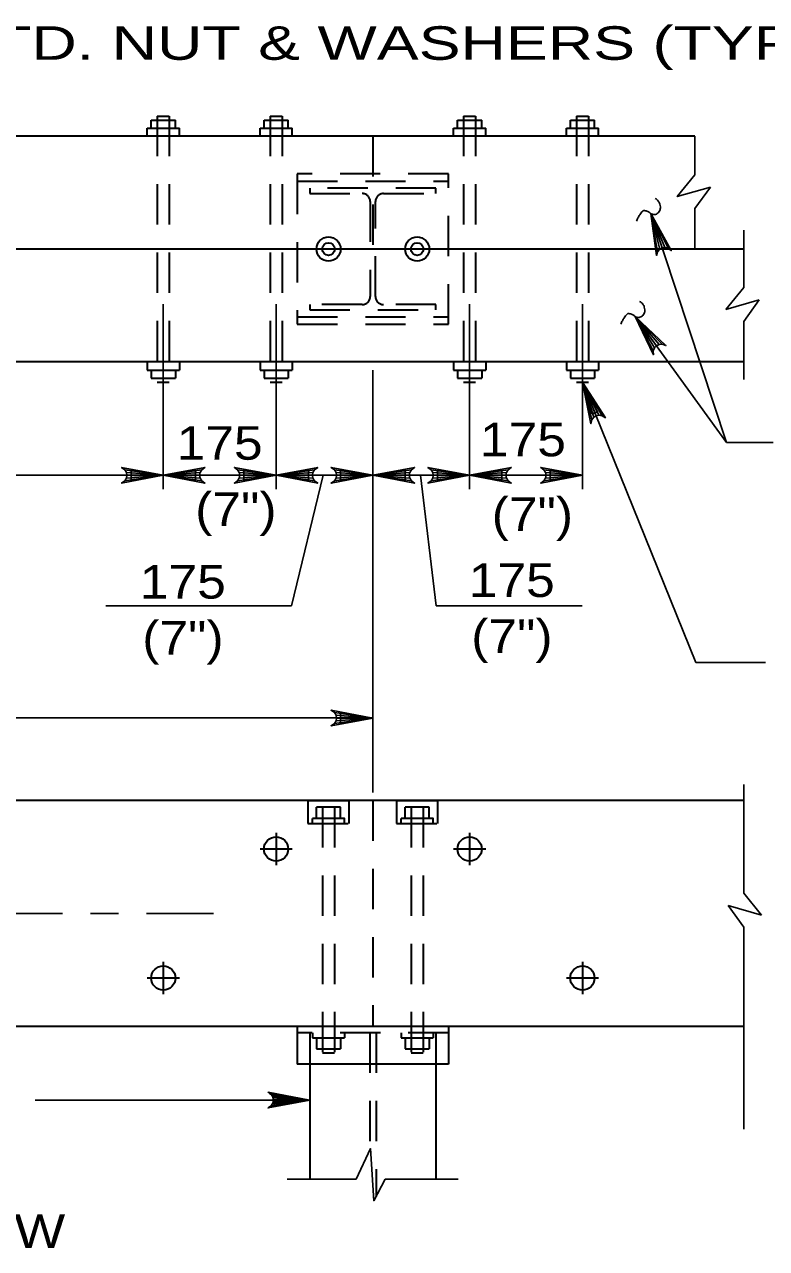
# Model space of a CAD drawing. Extents: x -6.4 to 73.1, y -66 to 0.
# Drawn here: x 62.224 to 64.878, y -28.436 to -24.059 of the extents above; entities that cross this region are included whole.
import ezdxf
from ezdxf.enums import TextEntityAlignment as Align

# ---------------------------------------------------------------- set-up
doc = ezdxf.new("R2010")
doc.units = 0
doc.header["$LTSCALE"] = 0.048
doc.linetypes.add('DOT_DASHED', pattern=[7.7, 5, -1.2, 0.3, -1.2])
doc.linetypes.add('MEDIUM_DASHED', pattern=[4.5, 3, -1.5])
for name, color, linetype, lineweight in [('3', 7, 'Continuous', 35), ('4', 7, 'Continuous', 25), ('5', 7, 'Continuous', 25)]:
    doc.layers.add(name, color=color, linetype=linetype, lineweight=lineweight)

msp = doc.modelspace()

# ---------------------------------------------------------------- hatches: boundary and pattern name
at = {"layer": '4'}
for points in [[(64.21942, -25.33792), (64.25458, -25.45108), (64.27283, -25.44375)], [(62.60467, -25.652), (62.60467, -25.69042), (62.72, -25.67117)], [(62.83533, -25.652), (62.83533, -25.69042), (62.72, -25.67117)], [(63.00833, -25.652), (63.00833, -25.69042), (63.12367, -25.67117)], [(63.239, -25.652), (63.239, -25.69042), (63.12367, -25.67117)], [(63.35433, -25.652), (63.35433, -25.69042), (63.46967, -25.67117)], [(63.585, -25.652), (63.585, -25.69042), (63.46967, -25.67117)], [(63.70042, -25.652), (63.70042, -25.69042), (63.81575, -25.67117)], [(63.93108, -25.652), (63.93108, -25.69042), (63.81575, -25.67117)], [(64.10408, -25.652), (64.10408, -25.69042), (64.21942, -25.67117)], [(63.35433, -26.51992), (63.35433, -26.55842), (63.46967, -26.53917)]]:
    msp.add_hatch(color=256, dxfattribs=at).paths.add_polyline_path(points)

# ---------------------------------------------------------------- linework, layer by layer
at = {"layer": '3'}
for p, q in [((62.67675, -24.40075), (62.76325, -24.40075)), ((62.67675, -24.42958), (62.67675, -24.40075)), ((62.69833, -24.38633), (62.74158, -24.38633)), ((62.76325, -24.42958), (62.76325, -24.40075)), ((63.08042, -24.40075), (63.16692, -24.40075)), ((63.08042, -24.42958), (63.08042, -24.40075)), ((63.10208, -24.38633), (63.14533, -24.38633)), ((63.16692, -24.42958), (63.16692, -24.40075)), ((63.7725, -24.40075), (63.859, -24.40075)), ((63.7725, -24.42958), (63.7725, -24.40075)), ((63.79408, -24.38633), (63.83733, -24.38633)), ((63.859, -24.42958), (63.859, -24.40075)), ((64.17617, -24.40075), (64.26267, -24.40075)), ((64.17617, -24.42958), (64.17617, -24.40075)), ((64.19775, -24.38633), (64.241, -24.38633)), ((64.26267, -24.42958), (64.26267, -24.40075)), ((64.62167, -24.4585), (58.49208, -24.4585)), ((62.66233, -24.42958), (62.77767, -24.42958)), ((62.66233, -24.4585), (62.66233, -24.42958)), ((62.77767, -24.4585), (62.77767, -24.42958)), ((63.066, -24.42958), (63.18133, -24.42958)), ((63.066, -24.4585), (63.066, -24.42958)), ((63.18133, -24.4585), (63.18133, -24.42958)), ((63.75808, -24.42958), (63.87342, -24.42958)), ((63.75808, -24.4585), (63.75808, -24.42958)), ((63.87342, -24.4585), (63.87342, -24.42958)), ((64.16175, -24.42958), (64.27708, -24.42958)), ((64.16175, -24.4585), (64.16175, -24.42958)), ((64.27708, -24.4585), (64.27708, -24.42958)), ((64.79608, -24.86217), (58.31758, -24.86217)), ((64.79608, -25.26583), (58.31758, -25.26583)), ((62.66233, -25.26583), (62.66233, -25.29467)), ((62.66233, -25.29467), (62.77767, -25.29467)), ((62.67675, -25.29467), (62.67675, -25.3235)), ((62.76325, -25.29467), (62.76325, -25.3235)), ((62.77767, -25.26583), (62.77767, -25.29467)), ((63.066, -25.26583), (63.066, -25.29467)), ((63.066, -25.29467), (63.18133, -25.29467)), ((63.08042, -25.29467), (63.08042, -25.3235)), ((63.16692, -25.29467), (63.16692, -25.3235)), ((63.18133, -25.26583), (63.18133, -25.29467)), ((63.75808, -25.26583), (63.75808, -25.29467)), ((63.75808, -25.29467), (63.87342, -25.29467)), ((63.7725, -25.29467), (63.7725, -25.3235)), ((63.859, -25.29467), (63.859, -25.3235)), ((63.87342, -25.26583), (63.87342, -25.29467)), ((64.16175, -25.26583), (64.16175, -25.29467)), ((64.16175, -25.29467), (64.27708, -25.29467)), ((64.17617, -25.29467), (64.17617, -25.3235)), ((64.26267, -25.29467), (64.26267, -25.3235)), ((64.27708, -25.26583), (64.27708, -25.29467)), ((62.67675, -25.3235), (62.76325, -25.3235)), ((62.69833, -25.33792), (62.74158, -25.33792)), ((63.08042, -25.3235), (63.16692, -25.3235)), ((63.10208, -25.33792), (63.14533, -25.33792)), ((63.7725, -25.3235), (63.859, -25.3235)), ((63.79408, -25.33792), (63.83733, -25.33792)), ((64.17617, -25.3235), (64.26267, -25.3235)), ((64.19775, -25.33792), (64.241, -25.33792)), ((64.79608, -26.83475), (58.31758, -26.83475)), ((63.26783, -26.89808), (63.26783, -26.8585)), ((63.35433, -26.8585), (63.26783, -26.8585)), ((63.35433, -26.89808), (63.35433, -26.8585)), ((63.585, -26.89808), (63.585, -26.8585)), ((63.6715, -26.8585), (63.585, -26.8585)), ((63.6715, -26.89808), (63.6715, -26.8585)), ((63.25342, -26.91625), (63.25342, -26.89808)), ((63.57058, -26.91625), (63.57058, -26.89808)), ((63.12367, -26.95008), (63.12367, -27.06542)), ((63.81575, -26.95008), (63.81575, -27.06542)), ((63.18133, -27.00775), (63.066, -27.00775)), ((63.87342, -27.00775), (63.75808, -27.00775)), ((62.72, -27.4115), (62.72, -27.52683)), ((64.21942, -27.4115), (64.21942, -27.52683)), ((62.77767, -27.46917), (62.66233, -27.46917)), ((64.27708, -27.46917), (64.16175, -27.46917)), ((64.79608, -27.64217), (58.31758, -27.64217)), ((63.19883, -27.64217), (63.19883, -27.77717)), ((63.25342, -27.66467), (63.25342, -27.68275)), ((63.36875, -27.66467), (63.36875, -27.68275)), ((63.57058, -27.66467), (63.57058, -27.68275)), ((63.68592, -27.66467), (63.68592, -27.68275)), ((63.7405, -27.64217), (63.7405, -27.77717)), ((63.25342, -27.68275), (63.36875, -27.68275)), ((63.26783, -27.68275), (63.26783, -27.72233)), ((63.35433, -27.68275), (63.35433, -27.72233)), ((63.57058, -27.68275), (63.68592, -27.68275)), ((63.585, -27.68275), (63.585, -27.72233)), ((63.6715, -27.68275), (63.6715, -27.72233)), ((63.26783, -27.72233), (63.35433, -27.72233)), ((63.28942, -27.73675), (63.33267, -27.73675)), ((63.585, -27.72233), (63.6715, -27.72233)), ((63.60658, -27.73675), (63.64983, -27.73675)), ((63.7405, -27.77717), (63.19883, -27.77717)), ((63.24383, -27.77717), (63.24383, -28.18858)), ((63.6955, -27.77717), (63.6955, -28.18858))]:
    msp.add_line(p, q, dxfattribs=at)
at = {"layer": '3', "linetype": 'MEDIUM_DASHED'}
for p, q in [((62.69833, -24.38633), (62.69833, -25.33792)), ((62.74158, -24.38633), (62.74158, -25.33792)), ((63.10208, -24.38633), (63.10208, -25.33792)), ((63.14533, -24.38633), (63.14533, -25.33792)), ((63.79408, -24.38633), (63.79408, -25.33792)), ((63.83733, -24.38633), (63.83733, -25.33792)), ((64.19775, -24.38633), (64.19775, -25.33792)), ((64.241, -24.38633), (64.241, -25.33792)), ((63.46967, -24.4585), (63.46967, -24.86217)), ((63.199, -24.61933), (63.74033, -24.61933)), ((63.46033, -24.69233), (63.46033, -25.032)), ((63.479, -25.032), (63.479, -24.69233)), ((63.199, -25.105), (63.74033, -25.105)), ((63.28942, -26.8585), (63.28942, -27.73675)), ((63.33267, -26.8585), (63.33267, -27.73675)), ((63.46967, -26.83475), (63.46967, -27.64217)), ((63.60658, -26.8585), (63.60658, -27.73675)), ((63.64983, -26.8585), (63.64983, -27.73675)), ((63.7405, -27.66467), (63.19883, -27.66467)), ((63.24383, -27.66467), (63.24383, -27.77717)), ((63.45842, -27.66467), (63.45842, -28.08625)), ((63.48092, -27.66467), (63.48092, -28.25058)), ((63.6955, -27.66467), (63.6955, -27.77717))]:
    msp.add_line(p, q, dxfattribs=at)
at = {"layer": '3', "lineweight": 25}
for p, q in [((64.62167, -24.59625), (64.62167, -24.4585)), ((64.67758, -24.64042), (64.62167, -24.717)), ((64.62167, -24.86217), (64.62167, -24.717)), ((64.79608, -24.99992), (64.79608, -24.79483)), ((64.79608, -24.99992), (64.73275, -25.07792)), ((64.73275, -25.07792), (64.852, -25.04408)), ((64.852, -25.04408), (64.79608, -25.12067)), ((64.79608, -25.32908), (64.79608, -25.12067)), ((64.79608, -26.77708), (64.79608, -27.166)), ((64.79608, -27.166), (64.8595, -27.244)), ((64.74025, -27.21017), (64.79608, -27.28675)), ((64.8595, -27.244), (64.74025, -27.21017)), ((64.79608, -27.28675), (64.79608, -28.00908)), ((63.16342, -28.18858), (63.41017, -28.18858))]:
    msp.add_line(p, q, dxfattribs=at)
at = {"layer": '3', "linetype": 'MEDIUM_DASHED'}
for points in [[(63.199, -25.13117), (63.74033, -25.13117), (63.74033, -24.59317), (63.199, -24.59317)], [(63.23733, -26.91625), (63.38492, -26.91625), (63.38492, -26.83483), (63.23733, -26.83483)], [(63.5545, -26.91625), (63.70208, -26.91625), (63.70208, -26.83483), (63.5545, -26.83483)]]:
    msp.add_lwpolyline(points, close=True, dxfattribs=at)
at = {"layer": '3', "lineweight": 25}
for points in [[(64.62167, -24.59625), (64.55833, -24.67417), (64.67758, -24.64042)], [(63.41017, -28.18858), (63.46175, -28.07917), (63.47308, -28.26542), (63.51375, -28.18858), (63.775, -28.18858)]]:
    msp.add_lwpolyline(points, dxfattribs=at)
at = {"layer": '3', "linetype": 'MEDIUM_DASHED'}
for points in [[(63.6955, -24.64475), (63.24383, -24.64475), (63.24383, -24.66358), (63.43158, -24.66358)], [(63.50775, -24.66358), (63.6955, -24.66358), (63.6955, -24.64475)], [(63.43158, -25.06075), (63.24383, -25.06075), (63.24383, -25.07958), (63.6955, -25.07958), (63.6955, -25.06075), (63.50775, -25.06075)]]:
    msp.add_lwpolyline(points, dxfattribs=at)
at = {"layer": '3'}
for points in [[(63.36875, -26.91625), (63.36875, -26.89808), (63.25342, -26.89808)], [(63.68592, -26.91625), (63.68592, -26.89808), (63.57058, -26.89808)]]:
    msp.add_lwpolyline(points, dxfattribs=at)
for centre, radius in [((63.31108, -24.86217), 0.04325), ((63.62825, -24.86217), 0.04325), ((63.31108, -24.86217), 0.02242), ((63.62825, -24.86217), 0.02242), ((63.12369, -27.00774), 0.04325), ((63.81574, -27.00774), 0.04325), ((62.71999, -27.46911), 0.04325), ((64.21943, -27.46911), 0.04325)]:
    msp.add_circle(centre, radius, dxfattribs=at)
at = {"layer": '3', "linetype": 'MEDIUM_DASHED'}
for centre, start, end in [((63.43156, -24.69236), 0, 90), ((63.50778, -24.69236), 90, 180), ((63.43156, -25.03197), 270, 0), ((63.50778, -25.03197), 180, 270)]:
    msp.add_arc(centre, 0.02881, start, end, dxfattribs=at)
at = {"layer": '4'}
for p, q in [((64.46375, -24.7345), (64.73475, -25.55442)), ((62.72, -25.05917), (62.72, -25.72075)), ((63.12367, -25.05917), (63.12367, -25.72075)), ((63.81575, -25.05917), (63.81575, -25.72075)), ((64.21942, -25.05917), (64.21942, -25.72075)), ((64.40817, -25.10275), (64.73475, -25.55442)), ((63.46967, -25.29467), (63.46967, -26.80592)), ((64.21942, -25.33792), (64.62508, -26.34067)), ((64.73475, -25.55442), (64.9015, -25.55442)), ((61.55683, -25.67117), (64.21942, -25.67117)), ((63.17908, -26.13783), (63.292, -25.67108)), ((63.69617, -26.13783), (63.63967, -25.67108)), ((62.51508, -26.13783), (63.17908, -26.13783)), ((63.69617, -26.13783), (64.21833, -26.13783)), ((64.62508, -26.34067), (64.87433, -26.34067)), ((63.46975, -26.53908), (59.23808, -26.53908)), ((63.24383, -27.90558), (62.26175, -27.9055))]:
    msp.add_line(p, q, dxfattribs=at)
at = {"layer": '4', "linetype": 'DOT_DASHED'}
msp.add_line((62.90008, -27.2385), (59.867, -27.2385), dxfattribs=at)
at = {"layer": '4'}
for points in [[(64.46375, -24.7345), (64.53708, -24.86733), (64.52592, -24.85892), (64.51458, -24.85642), (64.50458, -24.85792), (64.49558, -24.86267), (64.48792, -24.8715), (64.484, -24.88483), (64.46375, -24.7345), (64.48792, -24.8715), (64.49558, -24.86267), (64.46375, -24.7345), (64.50458, -24.85792), (64.51458, -24.85642), (64.46375, -24.7345), (64.52592, -24.85892)], [(64.40817, -25.10275), (64.51817, -25.20725), (64.505, -25.20258), (64.49342, -25.20367), (64.48433, -25.20808), (64.47725, -25.21533), (64.47258, -25.226), (64.47292, -25.24), (64.40817, -25.10275), (64.47258, -25.226), (64.47725, -25.21533), (64.40817, -25.10275), (64.48433, -25.20808), (64.49342, -25.20367), (64.40817, -25.10275), (64.505, -25.20258)], [(64.21942, -25.33792), (64.30125, -25.46567), (64.28958, -25.458), (64.27808, -25.45625), (64.26817, -25.45842), (64.25958, -25.46375), (64.2525, -25.473), (64.24942, -25.48667), (64.21942, -25.33792), (64.2525, -25.473), (64.25958, -25.46375), (64.21942, -25.33792), (64.26817, -25.45842), (64.27808, -25.45625), (64.21942, -25.33792), (64.28958, -25.458)], [(62.72, -25.67117), (62.57083, -25.69917), (62.58233, -25.69117), (62.58825, -25.68117), (62.59, -25.67117), (62.58825, -25.66117), (62.58233, -25.65117), (62.57083, -25.64317), (62.72, -25.67117), (62.58233, -25.65117), (62.58825, -25.66117), (62.72, -25.67117), (62.59, -25.67117), (62.58825, -25.68117), (62.72, -25.67117), (62.58233, -25.69117)], [(62.72, -25.67117), (62.86917, -25.69917), (62.85767, -25.69117), (62.85175, -25.68117), (62.85, -25.67117), (62.85175, -25.66117), (62.85767, -25.65117), (62.86917, -25.64317), (62.72, -25.67117), (62.85767, -25.65117), (62.85175, -25.66117), (62.72, -25.67117), (62.85, -25.67117), (62.85175, -25.68117), (62.72, -25.67117), (62.85767, -25.69117)], [(63.12367, -25.67117), (62.9745, -25.69917), (62.986, -25.69117), (62.99192, -25.68117), (62.99367, -25.67117), (62.99192, -25.66117), (62.986, -25.65117), (62.9745, -25.64317), (63.12367, -25.67117), (62.986, -25.65117), (62.99192, -25.66117), (63.12367, -25.67117), (62.99367, -25.67117), (62.99192, -25.68117), (63.12367, -25.67117), (62.986, -25.69117)], [(63.12367, -25.67117), (63.27283, -25.69917), (63.26133, -25.69117), (63.25542, -25.68117), (63.25367, -25.67117), (63.25542, -25.66117), (63.26133, -25.65117), (63.27283, -25.64317), (63.12367, -25.67117), (63.26133, -25.65117), (63.25542, -25.66117), (63.12367, -25.67117), (63.25367, -25.67117), (63.25542, -25.68117), (63.12367, -25.67117), (63.26133, -25.69117)], [(63.46967, -25.67117), (63.3205, -25.69917), (63.332, -25.69117), (63.33792, -25.68117), (63.33967, -25.67117), (63.33792, -25.66117), (63.332, -25.65117), (63.3205, -25.64317), (63.46967, -25.67117), (63.332, -25.65117), (63.33792, -25.66117), (63.46967, -25.67117), (63.33967, -25.67117), (63.33792, -25.68117), (63.46967, -25.67117), (63.332, -25.69117)], [(63.46967, -25.67117), (63.61883, -25.69917), (63.60733, -25.69117), (63.60142, -25.68117), (63.59967, -25.67117), (63.60142, -25.66117), (63.60733, -25.65117), (63.61883, -25.64317), (63.46967, -25.67117), (63.60733, -25.65117), (63.60142, -25.66117), (63.46967, -25.67117), (63.59967, -25.67117), (63.60142, -25.68117), (63.46967, -25.67117), (63.60733, -25.69117)], [(63.81575, -25.67117), (63.66658, -25.69917), (63.67808, -25.69117), (63.684, -25.68117), (63.68575, -25.67117), (63.684, -25.66117), (63.67808, -25.65117), (63.66658, -25.64317), (63.81575, -25.67117), (63.67808, -25.65117), (63.684, -25.66117), (63.81575, -25.67117), (63.68575, -25.67117), (63.684, -25.68117), (63.81575, -25.67117), (63.67808, -25.69117)], [(63.81575, -25.67117), (63.96492, -25.69917), (63.95342, -25.69117), (63.9475, -25.68117), (63.94575, -25.67117), (63.9475, -25.66117), (63.95342, -25.65117), (63.96492, -25.64317), (63.81575, -25.67117), (63.95342, -25.65117), (63.9475, -25.66117), (63.81575, -25.67117), (63.94575, -25.67117), (63.9475, -25.68117), (63.81575, -25.67117), (63.95342, -25.69117)], [(64.21942, -25.67117), (64.07025, -25.69917), (64.08175, -25.69117), (64.08767, -25.68117), (64.08942, -25.67117), (64.08767, -25.66117), (64.08175, -25.65117), (64.07025, -25.64317), (64.21942, -25.67117), (64.08175, -25.65117), (64.08767, -25.66117), (64.21942, -25.67117), (64.08942, -25.67117), (64.08767, -25.68117), (64.21942, -25.67117), (64.08175, -25.69117)], [(63.46967, -26.53917), (63.3205, -26.56717), (63.332, -26.55917), (63.33792, -26.54917), (63.33967, -26.53917), (63.33792, -26.52917), (63.332, -26.51917), (63.3205, -26.51117), (63.46967, -26.53917), (63.332, -26.51917), (63.33792, -26.52917), (63.46967, -26.53917), (63.33967, -26.53917), (63.33792, -26.54917), (63.46967, -26.53917), (63.332, -26.55917)], [(63.24383, -27.90558), (63.09467, -27.87758), (63.10042, -27.88158), (63.10617, -27.88558), (63.10917, -27.89058), (63.11208, -27.89558), (63.11292, -27.90058), (63.11383, -27.90558), (63.11292, -27.91058), (63.11208, -27.91558), (63.10917, -27.92058), (63.10617, -27.92558), (63.10042, -27.92958), (63.09467, -27.9335), (63.24383, -27.90558), (63.10042, -27.92958), (63.10617, -27.92558), (63.24383, -27.90558), (63.10917, -27.92058), (63.11208, -27.91558), (63.24383, -27.90558), (63.11292, -27.91058), (63.11383, -27.90558), (63.24383, -27.90558), (63.11292, -27.90058), (63.11208, -27.89558), (63.24383, -27.90558), (63.10917, -27.89058), (63.10617, -27.88558), (63.24383, -27.90558), (63.10042, -27.88158)]]:
    msp.add_lwpolyline(points, dxfattribs=at)
for points in [[(64.21942, -25.33792), (64.25458, -25.45108), (64.27283, -25.44375)], [(62.60467, -25.652), (62.60467, -25.69042), (62.72, -25.67117)], [(62.83533, -25.652), (62.83533, -25.69042), (62.72, -25.67117)], [(63.00833, -25.652), (63.00833, -25.69042), (63.12367, -25.67117)], [(63.239, -25.652), (63.239, -25.69042), (63.12367, -25.67117)], [(63.35433, -25.652), (63.35433, -25.69042), (63.46967, -25.67117)], [(63.585, -25.652), (63.585, -25.69042), (63.46967, -25.67117)], [(63.70042, -25.652), (63.70042, -25.69042), (63.81575, -25.67117)], [(63.93108, -25.652), (63.93108, -25.69042), (63.81575, -25.67117)], [(64.10408, -25.652), (64.10408, -25.69042), (64.21942, -25.67117)], [(63.35433, -26.51992), (63.35433, -26.55842), (63.46967, -26.53917)]]:
    msp.add_lwpolyline(points, close=True, dxfattribs=at)
for centre, radius, start, end in [((64.45964, -24.71632), 0.04045, 39.8006, 60.65202), ((64.55516, -24.83305), 0.1608, 138.37148, 144.4201), ((64.43947, -24.73023), 0.00602, 106.72409, 138.37148), ((64.43982, -24.73138), 0.00722, 77.46905, 106.72408), ((64.4247, -24.79941), 0.0769, 68.59546, 77.46905), ((64.44212, -24.75495), 0.02915, 48.06467, 68.59546), ((64.47402, -24.71625), 0.0227, 287.10557, 318.99925), ((64.46993, -24.70775), 0.02706, 14.23512, 39.8006), ((64.46651, -24.70972), 0.03266, 318.99925, 333.43899), ((64.47528, -24.7141), 0.02285, 333.43899, 350.72014), ((64.42614, -24.71886), 0.07225, 5.70959, 14.23512), ((64.47468, -24.71401), 0.02346, 350.72014, 5.70959), ((64.49892, -24.79095), 0.09068, 153.43899, 161.96079), ((64.49024, -24.78661), 0.08098, 144.4201, 153.43899), ((64.47648, -24.71671), 0.02225, 228.06467, 251.60538), ((64.47527, -24.72033), 0.01844, 251.60538, 287.10557), ((64.40406, -25.08458), 0.04045, 39.8006, 60.65202), ((64.41435, -25.07601), 0.02706, 14.23512, 39.8006), ((64.37055, -25.08712), 0.07225, 5.70959, 14.23512), ((64.41909, -25.08226), 0.02346, 350.72014, 5.70959), ((64.44334, -25.1592), 0.09068, 153.43899, 161.96079), ((64.43466, -25.15487), 0.08098, 144.4201, 153.43899), ((64.49958, -25.20131), 0.1608, 138.37148, 144.4201), ((64.38389, -25.09849), 0.00602, 106.72409, 138.37148), ((64.38423, -25.09964), 0.00722, 77.46905, 106.72408), ((64.36911, -25.16766), 0.0769, 68.59546, 77.46905), ((64.38654, -25.12321), 0.02915, 48.06467, 68.59546), ((64.42089, -25.08497), 0.02225, 228.06467, 251.60538), ((64.41969, -25.08858), 0.01844, 251.60538, 287.10557), ((64.41843, -25.08451), 0.0227, 287.10557, 318.99925), ((64.41092, -25.07798), 0.03266, 318.99925, 333.43899), ((64.41969, -25.08236), 0.02285, 333.43899, 350.72014)]:
    msp.add_arc(centre, radius, start, end, dxfattribs=at)

# ---------------------------------------------------------------- texts
at = {"layer": '4', "width": 1.4}
msp.add_text('12.7 (1/2")  BOLT W/ STD. NUT & WASHERS (TYP.)', height=0.12, dxfattribs=at).set_placement((59.809, -24.18533))
at = {"layer": '4', "width": 1.2}
msp.add_text('ELEVATION VIEW', height=0.12, dxfattribs=at).set_placement((61.55588, -28.43475), align=Align.CENTER)
at = {"layer": '5', "width": 1.15}
for s, p in [('175', (62.92158, -25.6155)), ('175', (64.0065, -25.60333)), ('(7")', (62.97967, -25.852)), ('(7")', (64.04033, -25.87017)), ('175', (62.78983, -26.11217)), ('175', (63.9665, -26.10633)), ('(7")', (62.79033, -26.31217)), ('(7")', (63.967, -26.30633))]:
    msp.add_text(s, height=0.12, dxfattribs=at).set_placement(p, align=Align.CENTER)

doc.saveas('drawing.dxf')
